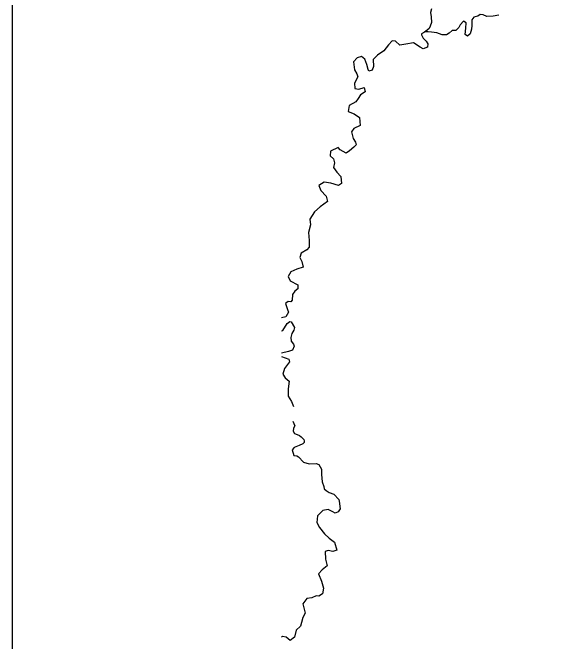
# Model space of a CAD drawing. Extents: x -492261 to -432772, y 1441225 to 1452922.
# Drawn here: x -459957.6 to -459883.5, y 1451897.4 to 1451982.1 of the extents above; entities that cross this region are included whole.
import ezdxf

# ---------------------------------------------------------------- set-up
doc = ezdxf.new("R2010")
doc.units = 0
for name, color, linetype in [('Default', 7, 'Continuous'), ('R_Border', 7, 'Continuous'), ('R_No Plot', 7, 'Continuous')]:
    doc.layers.add(name, color=color, linetype=linetype)

msp = doc.modelspace()

# ---------------------------------------------------------------- linework, layer by layer
at = {"layer": 'Default'}
for points in [[(-459901.229, 1451982.606), (-459901.379, 1451982.102), (-459901.277, 1451981.517), (-459901.221, 1451980.78), (-459901.395, 1451980.276), (-459901.562, 1451979.984), (-459901.806, 1451979.752), (-459902.173, 1451979.455), (-459902.579, 1451979.257), (-459902.588, 1451979.094), (-459902.365, 1451978.675), (-459901.955, 1451978.248), (-459901.747, 1451977.903), (-459901.785, 1451977.427), (-459902.366, 1451977.212), (-459902.758, 1451977.452), (-459903.647, 1451978.041), (-459904.702, 1451977.839), (-459905.497, 1451977.719), (-459906.097, 1451978.266), (-459906.547, 1451978.292), (-459907.045, 1451977.754), (-459907.636, 1451976.963), (-459908.507, 1451976.39), (-459909.079, 1451975.8), (-459909.055, 1451974.863), (-459909.229, 1451974.333), (-459909.687, 1451974.196), (-459909.78, 1451974.432), (-459909.96, 1451975.127), (-459910.19, 1451975.834), (-459910.673, 1451976.185), (-459911.242, 1451975.995), (-459911.715, 1451975.47), (-459911.613, 1451974.384), (-459911.288, 1451973.855), (-459911.165, 1451973.446), (-459911.58, 1451972.609), (-459911.537, 1451971.885), (-459911.036, 1451971.786), (-459910.293, 1451972.005), (-459910.179, 1451971.445), (-459910.804, 1451971.016), (-459911.116, 1451970.52), (-459911.416, 1451970.062), (-459912.34, 1451969.601), (-459912.445, 1451968.785), (-459911.638, 1451968.456)], [(-459893.774, 1451981.575), (-459894.299, 1451981.822), (-459894.687, 1451981.862), (-459895.005, 1451981.628), (-459895.513, 1451981.49), (-459895.791, 1451981.12), (-459895.809, 1451980.357), (-459895.847, 1451979.881), (-459896.018, 1451979.239), (-459896.409, 1451978.928), (-459896.702, 1451979.171), (-459896.61, 1451979.986), (-459896.554, 1451980.725), (-459896.934, 1451980.941), (-459897.396, 1451980.479), (-459897.536, 1451980.1), (-459897.963, 1451979.701), (-459898.461, 1451979.676), (-459898.851, 1451979.328), (-459899.195, 1451979.119), (-459899.819, 1451979.103), (-459900.524, 1451979.385), (-459901.25, 1451979.479), (-459901.701, 1451979.53), (-459901.936, 1451979.535), (-459902.09, 1451979.522)], [(-459892.162, 1451981.751), (-459892.947, 1451981.608), (-459893.774, 1451981.575)], [(-459911.638, 1451968.456), (-459910.939, 1451967.949), (-459910.85, 1451966.901), (-459911.688, 1451966.491), (-459911.988, 1451966.021), (-459911.779, 1451965.151), (-459911.467, 1451964.646), (-459911.358, 1451964.299), (-459911.687, 1451963.965), (-459912.274, 1451963.487), (-459912.739, 1451963.163), (-459913.524, 1451963.593), (-459913.819, 1451963.923), (-459914.817, 1451963.447), (-459914.864, 1451962.82), (-459914.417, 1451962.419), (-459914.291, 1451961.86), (-459914.45, 1451961.243), (-459913.997, 1451960.579), (-459913.421, 1451960.006), (-459913.373, 1451959.082), (-459913.74, 1451958.797), (-459914.783, 1451959.133), (-459915.672, 1451959.248), (-459916.396, 1451958.791), (-459916.13, 1451958.123), (-459915.438, 1451957.378), (-459915.232, 1451956.645), (-459916.212, 1451955.945), (-459916.981, 1451955.25), (-459917.605, 1451954.283), (-459917.548, 1451953.509), (-459917.797, 1451952.477), (-459917.694, 1451951.379), (-459917.684, 1451950.479), (-459918.024, 1451950.12), (-459918.798, 1451949.663), (-459918.946, 1451949.096), (-459918.696, 1451948.565), (-459918.514, 1451947.794), (-459919.356, 1451947.547), (-459920.158, 1451947.177), (-459920.541, 1451946.529), (-459920.264, 1451945.936), (-459919.228, 1451945.425), (-459919.239, 1451944.862), (-459919.655, 1451944.563), (-459919.944, 1451944.131), (-459919.986, 1451943.342), (-459920.193, 1451943.136), (-459920.531, 1451943.178), (-459920.873, 1451942.894), (-459920.604, 1451942.1), (-459920.469, 1451941.716), (-459920.828, 1451941.106), (-459921.424, 1451940.95)], [(-459921.424, 1451939.222), (-459921.244, 1451939.282), (-459920.668, 1451940.21), (-459920.313, 1451940.469), (-459920.15, 1451940.436), (-459919.694, 1451939.672), (-459919.772, 1451939.295), (-459920.047, 1451938.838), (-459920.171, 1451938.297), (-459920.147, 1451937.835), (-459919.812, 1451937.431), (-459919.742, 1451937.133), (-459919.929, 1451936.602), (-459920.498, 1451936.425), (-459921.424, 1451936.217)], [(-459921.424, 1451935.74), (-459920.435, 1451935.414), (-459920.338, 1451935.041), (-459921.014, 1451934.136), (-459921.245, 1451933.38), (-459920.92, 1451932.875), (-459920.385, 1451932.439), (-459920.533, 1451931.384), (-459920.534, 1451930.422), (-459920.079, 1451929.695)], [(-459920.079, 1451929.695), (-459919.807, 1451928.998)], [(-459919.886, 1451927.043), (-459919.64, 1451926.399), (-459919.795, 1451926.095), (-459919.872, 1451925.693), (-459919.664, 1451925.373), (-459919.337, 1451925.256), (-459918.997, 1451925.102), (-459918.805, 1451924.945), (-459918.563, 1451924.726), (-459918.446, 1451924.554), (-459918.373, 1451924.38), (-459918.375, 1451924.154)], [(-459918.375, 1451924.154), (-459918.562, 1451923.969), (-459919.057, 1451923.781), (-459919.736, 1451923.501), (-459920.014, 1451923.182), (-459919.784, 1451922.437), (-459919.382, 1451922.36), (-459919.13, 1451922.241)], [(-459919.13, 1451922.241), (-459918.463, 1451921.521), (-459917.709, 1451921.29), (-459916.775, 1451921.352), (-459916.409, 1451921.198), (-459916.044, 1451920.57), (-459916.026, 1451919.845), (-459915.964, 1451918.871), (-459915.749, 1451918.252), (-459915.678, 1451917.941), (-459915.435, 1451917.684), (-459914.992, 1451917.421), (-459914.4, 1451917.186), (-459913.708, 1451916.466), (-459913.653, 1451916.255), (-459913.552, 1451915.232), (-459913.793, 1451914.811), (-459914.213, 1451914.656), (-459914.512, 1451914.822), (-459915.146, 1451915.141), (-459915.854, 1451914.997), (-459916.585, 1451914.303), (-459916.661, 1451913.376), (-459916.308, 1451912.71), (-459915.662, 1451911.851), (-459915.024, 1451911.28), (-459914.287, 1451910.748), (-459913.973, 1451909.668), (-459914.505, 1451909.492), (-459915.144, 1451909.601), (-459915.565, 1451909.477), (-459915.489, 1451908.454), (-459915.304, 1451907.558), (-459915.964, 1451906.991), (-459916.463, 1451906.49), (-459916.05, 1451905.463), (-459915.765, 1451904.532), (-459915.92, 1451903.753), (-459916.399, 1451903.478), (-459916.749, 1451903.519), (-459917.329, 1451903.254), (-459918.025, 1451903.161), (-459918.555, 1451902.422), (-459918.262, 1451901.179), (-459918.571, 1451900.571), (-459918.717, 1451899.929), (-459918.891, 1451899.399), (-459919.464, 1451898.859), (-459919.677, 1451897.941), (-459920.277, 1451897.475), (-459920.825, 1451897.924), (-459921.289, 1451898.024), (-459921.424, 1451897.944)]]:
    msp.add_lwpolyline(points, dxfattribs=at)
at = {"layer": 'R_Border'}
msp.add_line((-459957.64, 1450553.049), (-459957.64, 1452607.649), dxfattribs=at)
at = {"layer": 'R_No Plot'}
msp.add_lwpolyline([(-457618.44, 1452607.649), (-457618.44, 1452508.849), (-457261.119, 1452508.849), (-457261.119, 1452479.649), (-457029.125, 1452479.649), (-457029.125, 1452236.324), (-456795.84, 1452236.324), (-456795.84, 1450553.049), (-459957.64, 1450553.049), (-459957.64, 1452607.649)], close=True, dxfattribs=at)

doc.saveas('drawing.dxf')
